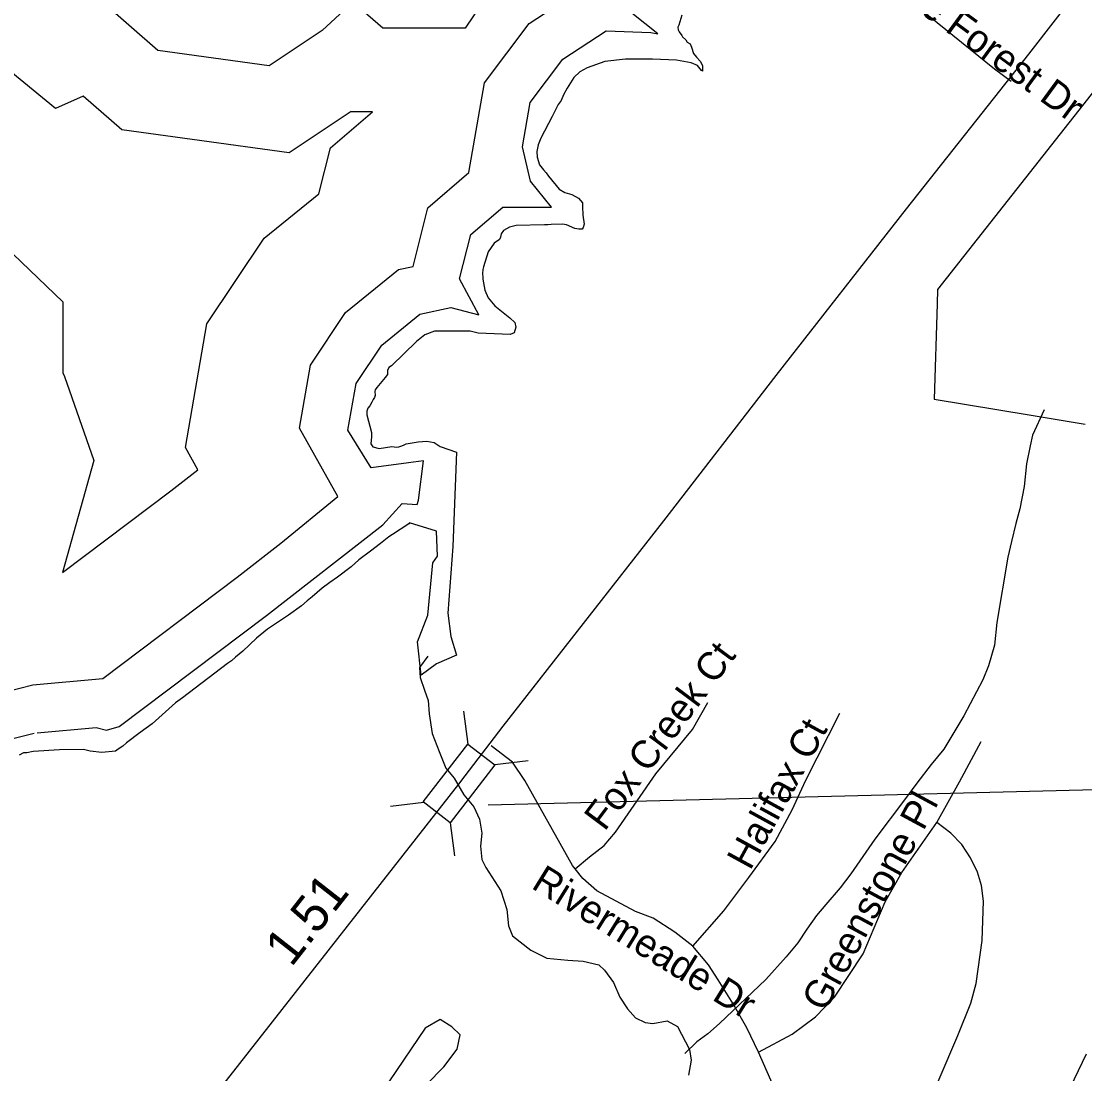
# Model space of a CAD drawing. Extents: x 1662474 to 1856135, y 779280 to 917889.
# Drawn here: x 1707230 to 1710835, y 823002 to 826572 of the extents above; entities that cross this region are included whole.
import ezdxf

# ---------------------------------------------------------------- set-up
doc = ezdxf.new("R2010")
doc.units = 0
for name, color, linetype in [('Exist Boundary Political City Limit New Hole', 7, 'Continuous'), ('Exist Hydrographic Buffer Line', 7, 'Continuous'), ('Exist Hydrographic Creek Single Shore', 7, 'Continuous'), ('Exist Hydrographic Lake Shore', 7, 'Continuous'), ('Exist Hydrographic Misc Water Feature', 7, 'Continuous'), ('Exist Hydrographic Pond Under 1500 Sq Ft', 7, 'Continuous'), ('Exist Road Non-System Type 51', 7, 'Continuous'), ('Exist Road Non-System Type 51 Label', 7, 'Continuous'), ('Exist Road Primary NC Mileage Hundredths English Label', 7, 'Continuous'), ('Exist Road Primary NC Structure Standard Bridge CELL', 7, 'Continuous'), ('Exist Road Primary NC Structure Standard Bridge Number Label', 7, 'Continuous'), ('Exist Road Primary NC UnDivided 4 Lane Attributed', 7, 'Continuous'), ('Map Preparation Boundary City Limit Buffer Line', 7, 'Continuous')]:
    doc.layers.add(name, color=color, linetype=linetype)

msp = doc.modelspace()

# ---------------------------------------------------------------- linework, layer by layer
at = {"layer": 'Exist Boundary Political City Limit New Hole'}
msp.add_lwpolyline([(1711049.8, 826569.4), (1710336.2, 825662.4), (1710334.6, 825613.5), (1710324.5, 825290.7), (1710647, 825237.2), (1710836.6, 825205.9)], dxfattribs=at)
at = {"layer": 'Exist Hydrographic Buffer Line'}
for points in [[(1708420, 826265.1), (1708349.1, 826265.1), (1708347.7, 826266.3), (1708137.7, 826126.4), (1707570.3, 826203.7), (1707439.7, 826317.9), (1707345.7, 826276.2), (1707041.9, 826524.6), (1706975.9, 826554.3), (1706854.2, 826573), (1706366, 826782.1), (1706321.1, 827321.6), (1706456.4, 827727.4), (1706625.8, 827883.7), (1706744, 828083.1), (1706798.2, 828171.6), (1706646.7, 828238.8), (1706416.7, 828453.3)], [(1708747.4, 826058.9), (1708800.3, 826362.8), (1708951.7, 826564.6), (1709055.9, 826632.5), (1709111, 826889.4), (1709260.7, 827068.9), (1709443.6, 827148.4), (1709408.2, 827301.8), (1709484.9, 827557.2)], [(1708817.4, 826672), (1708734.9, 826548.3), (1708455.5, 826548.3), (1708353.7, 826637.3), (1708249.7, 826541.3), (1708069.8, 826421.5), (1707692.7, 826472.9), (1707505, 826637)], [(1707283.4, 824158.6), (1707483.8, 824176.6), (1707518.9, 824167.8), (1707561.9, 824180.1), (1708060.7, 824556.5), (1708455.7, 824864.1), (1708520.7, 824936.3), (1708571.5, 824932.7), (1708575.7, 824947.3), (1708592.9, 825081.4), (1708542.7, 825073.9), (1708415.3, 825058), (1708337.2, 825184.7), (1708364.9, 825343.7), (1708451.4, 825473.3), (1708581.2, 825578.4), (1708685.7, 825600.8), (1708780.4, 825575.9), (1708715.7, 825698.7), (1708753.3, 825848.9), (1708861.6, 825941.7), (1708987.6, 825941.7), (1709026.8, 825941.7), (1708956, 826030.1), (1708928.5, 826146.8), (1708954.5, 826296.1), (1709065.1, 826443.4), (1709212.9, 826539.8), (1709364.4, 826533.5), (1709387.1, 826529.1), (1709299.5, 826599.1)], [(1705802, 826302.9), (1705990.5, 826130.7), (1706064.5, 826204.7), (1706334, 826227.1), (1706604.9, 826227.1), (1706798.3, 826047.6), (1706817.5, 826036.8), (1706868, 826016), (1707031.1, 825944.7), (1707370, 825620.1), (1707370, 825379.8), (1707375.7, 825367.6), (1707475.1, 825081.9), (1707369.8, 824702.7)], [(1707369.8, 824702.7), (1707736.4, 824979.5), (1707828.4, 825051.1), (1707786.2, 825126.7), (1707859.2, 825545.9), (1708053.1, 825836.6), (1708238.4, 825986.5), (1708277.5, 826143), (1708420, 826265.1)], [(1707268.8, 824321.3), (1707506, 824342.6), (1707961.3, 824686.1), (1708109.9, 824801.9), (1708302.4, 824959.8), (1708172.8, 825192.3), (1708209.9, 825405.7), (1708329.3, 825584.7), (1708508.8, 825729.9), (1708557.8, 825740.4), (1708607.5, 825939), (1708747.4, 826058.9)], [(1706588.9, 823581.3), (1706673.9, 823600.7), (1706694.9, 823697.5), (1706728.5, 823750.6), (1706753.7, 823851.2), (1706859.7, 824004.2), (1706884, 824006.3), (1706890.3, 824017.3), (1706920.1, 824118.5), (1707017.9, 824229.2), (1707135.7, 824288), (1707268.8, 824321.3)], [(1706624.5, 823425.6), (1706720.6, 823447.5), (1706816.7, 823426.2), (1706846.3, 823398.5), (1706834.3, 823467.4), (1706828.9, 823561.7), (1706845, 823636), (1706891.8, 823709.9), (1706887.6, 823728.2), (1706901.6, 823784.2), (1706948.1, 823851.3), (1706978.7, 823853.9), (1706984.7, 823861.4), (1707038.2, 823953.9), (1707063.4, 824039.3), (1707117.1, 824100.2), (1707191.4, 824137.3), (1707272.8, 824157.6)]]:
    msp.add_lwpolyline(points, dxfattribs=at)
at = {"layer": 'Exist Hydrographic Creek Single Shore'}
msp.add_lwpolyline([(1708608.2, 824418.9), (1708579.1, 824379.8), (1708582.2, 824345.9), (1708596.9, 824303.9), (1708609.5, 824268.2), (1708612.6, 824222.9), (1708622.6, 824156.8), (1708646.8, 824095.3), (1708669.4, 824038.6), (1708697.2, 824004.5), (1708729.8, 823947.8), (1708763.4, 823907.4), (1708782.8, 823865.4), (1708791.1, 823818.1), (1708785.9, 823774.6), (1708791.1, 823729.4), (1708804, 823701.9), (1708855.8, 823622.4), (1708875.4, 823559.4), (1708881.5, 823504.2), (1708894.9, 823470.4), (1708957.5, 823421.6), (1709011.1, 823394), (1709082.5, 823388), (1709134.2, 823384.6), (1709187.5, 823371.7), (1709206.9, 823353.9), (1709237.9, 823311.9), (1709258.6, 823261.8), (1709284.6, 823222.9), (1709312.4, 823191.9), (1709344.4, 823175.6), (1709370.4, 823172.5), (1709419, 823182.2), (1709454.6, 823162.5), (1709495.1, 823085.1), (1709500.1, 823048.1), (1709491.6, 822997.7)], dxfattribs=at)
at = {"layer": 'Exist Hydrographic Lake Shore'}
for points in [[(1709468.6, 826592.4), (1709458.9, 826558.8), (1709456, 826551.7), (1709457, 826543.6), (1709459.6, 826535.9), (1709469.4, 826523.6), (1709471.2, 826519.7), (1709483, 826508.9), (1709487.5, 826501.1), (1709496.9, 826496.1), (1709502.1, 826484.5), (1709508.8, 826462.7), (1709518.4, 826449.9), (1709531.5, 826437.2), (1709539.4, 826422.1), (1709539.4, 826407.1), (1709538.6, 826402.4), (1709535.8, 826404.7), (1709522.1, 826422.1), (1709500.6, 826431.2), (1709451, 826439.9), (1709369.9, 826443.6), (1709278.2, 826443.6), (1709208.2, 826435.2), (1709147.6, 826414.7), (1709123.1, 826400.8), (1709103.2, 826381.1), (1709080.1, 826345.1), (1709067.8, 826322.3), (1709059.4, 826303.1), (1709050.2, 826290), (1709029, 826249.3), (1708991.1, 826175.1), (1708981.8, 826152.8), (1708977.2, 826130.4), (1708978.9, 826110.8), (1708986.8, 826085.3), (1709000.4, 826068.5), (1709009.2, 826058.2), (1709017.1, 826047.2), (1709052.6, 826002.9), (1709071.8, 825991.3), (1709096.1, 825984.2), (1709118.8, 825972.7), (1709132.4, 825956.4), (1709132.4, 825943.8), (1709133.6, 825914.9), (1709137.6, 825883.8), (1709135, 825873.2), (1709130.8, 825867.2), (1709120, 825867.2), (1709106.6, 825869.8), (1709078.2, 825881.4), (1709064.9, 825883.8), (1709026.4, 825882.9), (1709014.2, 825881.4), (1709003, 825882.1), (1708906.9, 825879.5), (1708884.4, 825873.5), (1708864.1, 825863), (1708856, 825851.4), (1708854.6, 825840.2), (1708850.5, 825832), (1708832.9, 825819.2), (1708812.6, 825790.3), (1708796.6, 825739.4), (1708794.9, 825729.7), (1708793.5, 825716.2), (1708794.2, 825703.1), (1708794, 825697.4), (1708801.1, 825660.6), (1708812.6, 825634.1), (1708834.5, 825607.4), (1708885.6, 825566.7), (1708903, 825550.1), (1708905.9, 825534.1), (1708900.4, 825515.8), (1708887.2, 825509.7), (1708778, 825514.4), (1708751.2, 825520.5), (1708687, 825521.5), (1708631, 825521.5), (1708598, 825508.7), (1708569.4, 825485.6)], [(1708569.4, 825485.6), (1708484.6, 825403.7), (1708476.2, 825397.6), (1708471, 825387.1), (1708471, 825374.6), (1708463.1, 825364.3), (1708434.5, 825330.2), (1708429, 825322.1), (1708428.1, 825316.3), (1708429, 825302.6), (1708426.6, 825295.6), (1708422.9, 825289.8), (1708418.2, 825280.1), (1708411.1, 825267.4), (1708404.8, 825259.6), (1708400.9, 825250.1), (1708400.9, 825237.6), (1708417.1, 825177.4), (1708417.1, 825162.2), (1708414.2, 825139.1), (1708421.1, 825128.4), (1708442.6, 825123.1), (1708485.4, 825129.9), (1708501.9, 825127.8), (1708510, 825128.6), (1708520.2, 825131.8), (1708527.4, 825136), (1708534.2, 825139.1), (1708574.9, 825145.2), (1708604.2, 825147.5), (1708629, 825143.9), (1708650, 825130.2), (1708704.9, 825111.1), (1708692.6, 824791.2), (1708676, 824564.2), (1708686.4, 824485.8), (1708704.9, 824421.8), (1708636.8, 824393), (1708585.2, 824353.7), (1708572.9, 824467.2), (1708607.9, 824558), (1708624.5, 824735.5), (1708641, 824758.2), (1708636.8, 824842.8), (1708546.2, 824870.9), (1708543.6, 824868), (1708488.2, 824831), (1708476.2, 824823.9), (1708447.9, 824800.8), (1708413, 824775.1), (1708373.9, 824744.9), (1708348.4, 824722.1), (1708301.4, 824686.1), (1708275.6, 824668.5), (1708250, 824648.8), (1708216.1, 824620), (1708199, 824606.3), (1708179.9, 824589.5), (1708135.5, 824557.2), (1708064.4, 824509.8), (1708026.6, 824479.3), (1707980.9, 824435.2), (1707956.2, 824415.5), (1707942.1, 824402.6), (1707928.8, 824393.8), (1707776.5, 824277.2), (1707767.9, 824271.7), (1707752.1, 824260.1), (1707672.8, 824189.2), (1707632.4, 824160.1), (1707586.5, 824124.4), (1707573.9, 824113.4), (1707558.4, 824103.4), (1707548.6, 824096.1), (1707502.8, 824091.6), (1707462.6, 824096.1), (1707441, 824102.1), (1707358.9, 824100.8), (1707269.9, 824095.1), (1707248.6, 824090.3), (1707237.6, 824090.3), (1707222.6, 824082.4)]]:
    msp.add_lwpolyline(points, dxfattribs=at)
at = {"layer": 'Exist Hydrographic Misc Water Feature'}
msp.add_lwpolyline([(1710697, 825253.9), (1710658.3, 825168.5), (1710650.3, 825132.6), (1710638, 825070.5), (1710629.6, 824994.4), (1710615.1, 824918.3), (1710600.9, 824868.5), (1710586.6, 824808.1), (1710574.2, 824754.2), (1710537.1, 824532.6), (1710528.8, 824456.4), (1710508.3, 824386.3), (1710490, 824338.2), (1710425.2, 824216.4), (1710356.7, 824102.9), (1710314.3, 824051.3), (1710265.9, 823987.4), (1710223.6, 823931.7), (1710122.8, 823798.3), (1710041.9, 823680.2), (1710005.7, 823632.5), (1709957.4, 823576.9), (1709925.3, 823538.9), (1709892.9, 823492.8), (1709862.7, 823446.7), (1709822.3, 823399), (1709754.1, 823321.7), (1709596.9, 823172.3), (1709556.6, 823137.8), (1709520.4, 823110.6), (1709478.8, 823071.2)], dxfattribs=at)
at = {"layer": 'Exist Hydrographic Pond Under 1500 Sq Ft'}
msp.add_lwpolyline([(1708689.4, 823161.5), (1708649.2, 823186.6), (1708598.9, 823156.4), (1708478.3, 822978.1), (1708412.9, 822870.1), (1708400.3, 822832.4), (1708435.5, 822824.8), (1708483.3, 822847.4), (1708528.5, 822852.5), (1708566.2, 822887.6), (1708603.9, 822965.5), (1708661.7, 823025.8), (1708707, 823086.1), (1708717, 823133.8), (1708689.4, 823161.5)], dxfattribs=at)
at = {"layer": 'Exist Road Non-System Type 51'}
for points in [[(1710585.4, 826367.7), (1710528.6, 826410.2), (1710058, 826791.4), (1709988, 826845.1), (1709934.1, 826877.1), (1709883, 826898.4), (1709786.4, 826915.7), (1709739.9, 826918.4), (1709618.4, 826913.6), (1709531, 826900.8), (1709507.1, 826895), (1709443.1, 826858.5), (1709410.9, 826823.4), (1709378.5, 826774)], [(1709106.9, 823697.4), (1709156, 823738.6), (1709206.1, 823776.9), (1709244.6, 823821.9), (1709380.9, 824019.9), (1709505, 824169.9), (1709557, 824261.9)], [(1709506.1, 823435.2), (1709611.4, 823554.9), (1709696.6, 823667.8), (1709785.1, 823789.5), (1709843.6, 823897.7), (1709889.9, 823997.7), (1710005, 824224.9)], [(1709106.9, 823697.4), (1709097.9, 823708.4), (1708936.2, 823996.6), (1708894.6, 824059.6), (1708822.1, 824115)], [(1710333.9, 823854.6), (1710410, 823991.9), (1710484, 824129.4)], [(1709728.9, 823075.6), (1709843.6, 823136.2), (1709922.6, 823194.8), (1709987.1, 823262.2), (1710084.2, 823408.7), (1710158, 823584.9), (1710215.2, 823685.4), (1710333.9, 823854.6)], [(1710187.1, 822499.2), (1710210.9, 822555.2), (1710228.9, 822618.9), (1710249.4, 822754.4), (1710274.9, 822827.6), (1710405.2, 823131.8), (1710448.9, 823242), (1710467.2, 823307.9), (1710487.6, 823454.6), (1710492.1, 823587.4), (1710484.6, 823640.4), (1710470.9, 823686.1), (1710448.1, 823734.9), (1710417.9, 823779.6), (1710380.9, 823818.4), (1710333.9, 823854.6)], [(1709506.1, 823435.2), (1709445.8, 823482.2), (1709371.6, 823529.9), (1709312.1, 823552.8), (1709181.1, 823622.6), (1709133.4, 823664.9), (1709106.9, 823697.4)], [(1709728.9, 823075.6), (1709689.6, 823158.4), (1709643.1, 823239.9), (1709592.4, 823320.8), (1709559.1, 823371.7), (1709506.1, 823435.2)], [(1710187.1, 822499.2), (1710095.4, 822565.2), (1709975.4, 822679), (1709875.4, 822806.4), (1709824.1, 822879.6), (1709788.2, 822942.6), (1709728.9, 823075.6)], [(1710839.9, 823069.1), (1710652.2, 822677.8)]]:
    msp.add_lwpolyline(points, dxfattribs=at)
at = {"layer": 'Exist Road Primary NC Structure Standard Bridge CELL'}
for p, q in [((1708729.3, 824232.6), (1708743.8, 824120.3)), ((1708947.7, 824064.1), (1708835.4, 824049.6)), ((1708594, 823922.8), (1708481.8, 823908.3)), ((1708683.6, 823853.7), (1708698.1, 823741.4))]:
    msp.add_line(p, q, dxfattribs=at)
msp.add_lwpolyline([(1708835.4, 824049.6), (1708684, 823853.3), (1708592.4, 823924.1), (1708743.8, 824120.3)], close=True, dxfattribs=at)
at = {"layer": 'Exist Road Primary NC Structure Standard Bridge Number Label'}
msp.add_line((1708812.4, 823914.2), (1710918.3, 823967.1), dxfattribs=at)
at = {"layer": 'Exist Road Primary NC UnDivided 4 Lane Attributed'}
for points in [[(1708713.1, 823984.5), (1708734.8, 824012.4), (1708863.3, 824181.6), (1709407.9, 824877.3), (1709789.2, 825370.3), (1710230.9, 825935.7), (1710645.8, 826460.4), (1710999, 826917.6), (1711346.5, 827434.4), (1711398.8, 827522)], [(1706788.9, 821401.4), (1706839.3, 821494.6), (1706962.1, 821724.4), (1707037.7, 821859.8), (1707122.7, 821982.6), (1707180.7, 822057), (1707267, 822170), (1707379.5, 822314.1), (1707719.8, 822733.4), (1707893.1, 822938), (1708713.1, 823984.5)]]:
    msp.add_lwpolyline(points, dxfattribs=at)
at = {"layer": 'Map Preparation Boundary City Limit Buffer Line'}
msp.add_lwpolyline([(1711049.8, 826569.4), (1710336.2, 825662.4), (1710334.6, 825613.5), (1710324.5, 825290.7), (1710647, 825237.2), (1710836.6, 825205.9)], dxfattribs=at)

# ---------------------------------------------------------------- texts
at = {"layer": 'Exist Road Non-System Type 51 Label'}
for s, rotation, p in [('Lake Forest Dr', 323.7786, (1710107.3, 826724.3)), ('Fox Creek Ct', 53.1926, (1709207.4, 823821.8)), ('Halifax Ct', 61.3179, (1709700.8, 823688.9)), ('Greenstone Pl', 61.5637, (1709954.6, 823208.6)), ('Rivermeade Dr', 328.284, (1708955, 823633.9))]:
    msp.add_text(s, height=95, rotation=rotation, dxfattribs=at).set_placement(p)
at = {"layer": 'Exist Road Primary NC Mileage Hundredths English Label'}
msp.add_text('1.51', height=125, rotation=51.9185, dxfattribs=at).set_placement((1708145, 823360.8))

doc.saveas('drawing.dxf')
